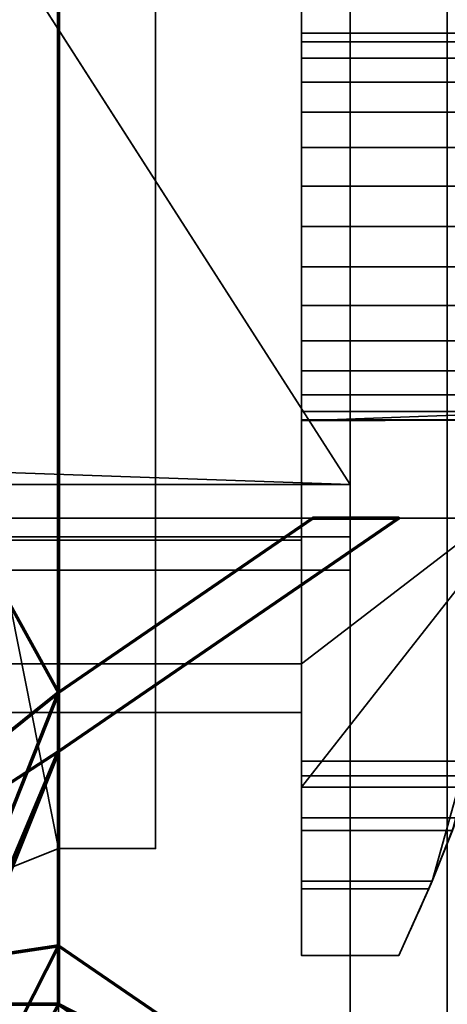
# Model space of a CAD drawing. Header units: millimetres. Extents: x -527 to 5177, y -116 to 161.
# Tile 524 of 656: x 1870.6 to 1875, y -14.3 to -4.17. Entities that reach past the tile are written whole.
import ezdxf

# ---------------------------------------------------------------- set-up
doc = ezdxf.new("R2010")
doc.units = ezdxf.units.MM
doc.layers.add('151', color=7, linetype='Continuous', true_color=0xffffff)

# ---------------------------------------------------------------- blocks, each defined once
blk = doc.blocks.new('UG_SURFACE_097')
at = {"layer": '151', "color": 35, "linetype": 'Continuous', "lineweight": 35}
for points in [[(1871, -12.7, 452), (1871, 2.3, 452), (1871, 11.7, 528.5), (1871, -21.5, 528.5)], [(1871, 11.7, 706), (1871, -21.5, 706), (1871, -12.7, 606), (1871, 2.3, 606)], [(1871, -12.7, 807), (1871, 2.3, 807), (1871, 11.7, 964), (1871, -21.5, 964)], [(1871, -12.7, 1122), (1871, 2.3, 1122), (1871, 11.7, 1278.5), (1871, -21.5, 1278.5)], [(1871, 11.7, 1536), (1871, -21.5, 1536), (1871, -12.7, 1436), (1871, 2.3, 1436)], [(1871, -12.7, 1637), (1871, 2.3, 1637), (1871, 11.7, 1661), (1871, -21.5, 1661)], [(1871, 2.3, 1), (1871, 11.7, 2), (1871, 11.7, 225.5), (1871, -21.5, 225.5)], [(1871, 2.3, 1685), (1871, -12.7, 1685), (1871, -21.5, 1661), (1871, 11.7, 1661)], [(1871, 2.3, 1636), (1871, -12.7, 1636), (1871, -21.5, 1536), (1871, 11.7, 1536)], [(1871, 2.3, 1435), (1871, -12.7, 1435), (1871, -21.5, 1278.5), (1871, 11.7, 1278.5)], [(1871, 2.3, 1121), (1871, -12.7, 1121), (1871, -21.5, 964), (1871, 11.7, 964)], [(1871, 2.3, 806), (1871, -12.7, 806), (1871, -21.5, 706), (1871, 11.7, 706)], [(1871, 2.3, 605), (1871, -12.7, 605), (1871, -21.5, 528.5), (1871, 11.7, 528.5)], [(1871, 2.3, 451), (1871, -12.7, 451), (1871, -21.5, 225.5), (1871, 11.7, 225.5)], [(1867, -14.3), (1867, 1.7), (1871, 9.7), (1871, 2.3)], [(1867, 7.5, 2017), (1871, -12.7, 2017), (1871, 2.3, 2017)], [(1871, -21.5, 2017), (1871, -12.7, 2017), (1867, 7.5, 2017), (1867, -22.8, 2017)], [(1867, -14.3), (1871, 2.3), (1871, -12.7)], [(1871, -12.7, 2017), (1872, -12.7, 2017), (1872, 2.3, 2017), (1871, 2.3, 2017)], [(1872, -12.7, 2016), (1871, -12.7, 2016), (1871, 2.3, 2016), (1872, 2.3, 2016)], [(1871, 2.3), (1872, 2.3), (1872, -12.7), (1871, -12.7)], [(1872, 2.3, 1), (1871, 2.3, 1), (1871, -12.7, 1), (1872, -12.7, 1)], [(1871, -21.5, 225.5), (1871, -12.7, 1), (1871, 2.3, 1)], [(1871, 2.3, 2016), (1871, -12.7, 2016), (1871, -12.7, 1686), (1871, 2.3, 1686)], [(1872, 2.3, 1122), (1871, 2.3, 1122), (1871, -12.7, 1122), (1872, -12.7, 1122)], [(1872, -12.7, 1121), (1871, -12.7, 1121), (1871, 2.3, 1121), (1872, 2.3, 1121)], [(1872, 2.3, 452), (1871, 2.3, 452), (1871, -12.7, 452), (1872, -12.7, 452)], [(1872, -12.7, 451), (1871, -12.7, 451), (1871, 2.3, 451), (1872, 2.3, 451)], [(1872, -12.7, 1685), (1871, -12.7, 1685), (1871, 2.3, 1685), (1872, 2.3, 1685)], [(1872, 2.3, 1686), (1871, 2.3, 1686), (1871, -12.7, 1686), (1872, -12.7, 1686)], [(1872, 2.3, 1637), (1871, 2.3, 1637), (1871, -12.7, 1637), (1872, -12.7, 1637)], [(1872, -12.7, 1636), (1871, -12.7, 1636), (1871, 2.3, 1636), (1872, 2.3, 1636)], [(1872, -12.7, 1435), (1871, -12.7, 1435), (1871, 2.3, 1435), (1872, 2.3, 1435)], [(1872, 2.3, 1436), (1871, 2.3, 1436), (1871, -12.7, 1436), (1872, -12.7, 1436)], [(1872, 2.3, 807), (1871, 2.3, 807), (1871, -12.7, 807), (1872, -12.7, 807)], [(1872, -12.7, 806), (1871, -12.7, 806), (1871, 2.3, 806), (1872, 2.3, 806)], [(1872, -12.7, 605), (1871, -12.7, 605), (1871, 2.3, 605), (1872, 2.3, 605)], [(1872, 2.3, 606), (1871, 2.3, 606), (1871, -12.7, 606), (1872, -12.7, 606)], [(1872, 2.3, 2016), (1872, 2.3, 2017), (1872, -12.7, 2017), (1872, -12.7, 2016)], [(1872, 2.3), (1872, 2.3, 1), (1872, -12.7, 1), (1872, -12.7)], [(1872, 2.3, 1121), (1872, 2.3, 1122), (1872, -12.7, 1122), (1872, -12.7, 1121)], [(1872, 2.3, 451), (1872, 2.3, 452), (1872, -12.7, 452), (1872, -12.7, 451)], [(1872, -12.7, 1686), (1872, -12.7, 1685), (1872, 2.3, 1685), (1872, 2.3, 1686)], [(1872, 2.3, 1636), (1872, 2.3, 1637), (1872, -12.7, 1637), (1872, -12.7, 1636)], [(1872, -12.7, 1436), (1872, -12.7, 1435), (1872, 2.3, 1435), (1872, 2.3, 1436)], [(1872, 2.3, 806), (1872, 2.3, 807), (1872, -12.7, 807), (1872, -12.7, 806)], [(1872, -12.7, 606), (1872, -12.7, 605), (1872, 2.3, 605), (1872, 2.3, 606)], [(1871, -12.7), (1871, -21.5), (1867, -14.3)], [(1872, -12.7, 2016), (1872, -12.7, 2017), (1871, -12.7, 2017), (1871, -12.7, 2016)], [(1872, -12.7), (1872, -12.7, 1), (1871, -12.7, 1), (1871, -12.7)], [(1871, -21.5, 528.5), (1871, -21.5, 225.5), (1871, -12.7, 451), (1871, -12.7, 452)], [(1871, -21.5, 706), (1871, -21.5, 528.5), (1871, -12.7, 605), (1871, -12.7, 606)], [(1871, -21.5, 964), (1871, -21.5, 706), (1871, -12.7, 806), (1871, -12.7, 807)], [(1871, -21.5, 1278.5), (1871, -21.5, 964), (1871, -12.7, 1121), (1871, -12.7, 1122)], [(1871, -21.5, 1536), (1871, -21.5, 1278.5), (1871, -12.7, 1435), (1871, -12.7, 1436)], [(1871, -21.5, 1661), (1871, -21.5, 1536), (1871, -12.7, 1636), (1871, -12.7, 1637)], [(1871, -21.5, 225.5), (1871, -21.5), (1871, -12.7), (1871, -12.7, 1)], [(1871, -21.5, 1661), (1871, -12.7, 1685), (1871, -12.7, 1686)], [(1871, -12.7, 1686), (1871, -12.7, 2016), (1871, -21.5, 1661)], [(1871, -12.7, 2016), (1871, -12.7, 2017), (1871, -21.5, 2017), (1871, -21.5, 1661)], [(1872, -12.7, 1121), (1872, -12.7, 1122), (1871, -12.7, 1122), (1871, -12.7, 1121)], [(1872, -12.7, 451), (1872, -12.7, 452), (1871, -12.7, 452), (1871, -12.7, 451)], [(1871, -12.7, 1686), (1871, -12.7, 1685), (1872, -12.7, 1685), (1872, -12.7, 1686)], [(1872, -12.7, 1636), (1872, -12.7, 1637), (1871, -12.7, 1637), (1871, -12.7, 1636)], [(1871, -12.7, 1436), (1871, -12.7, 1435), (1872, -12.7, 1435), (1872, -12.7, 1436)], [(1872, -12.7, 806), (1872, -12.7, 807), (1871, -12.7, 807), (1871, -12.7, 806)], [(1871, -12.7, 606), (1871, -12.7, 605), (1872, -12.7, 605), (1872, -12.7, 606)], [(1133, -22.8), (1133, -14.3), (1867, -14.3), (1871, -30.3)], [(1871, -21.5), (1871, -30.3), (1867, -14.3)]]:
    blk.add_3dface(points, dxfattribs=at)
blk = doc.blocks.new('UG_SURFACE_104')
at = {"layer": '151', "color": 254, "linetype": 'Continuous', "lineweight": 35}
for points in [[(1876.008, -8.875, 28), (1876.008, -3.725, 28), (1873.5, -0.532, 28), (1873.5, -12.068, 28)], [(1873.5, -12.068, 28), (1873.5, -0.532, 28), (1873.5, -1.3, 27), (1873.5, -11.3, 27)], [(1855.5, -11.3, 27), (1873.5, -11.3, 27), (1873.5, -1.3, 27), (1855.5, -1.3, 27)], [(1873.5, -10.8, 14), (1855.5, -10.8, 14), (1855.5, -1.8, 14), (1873.5, -1.8, 14)], [(1873.5, -1.8, 14), (1876.008, -3.725, 14), (1876.008, -8.875, 14), (1873.5, -10.8, 14)], [(1873.5, -4.568, 20.5), (1873.5, -4.311, 21.291), (1873.5, -4.398, 22.118), (1873.5, -6.3, 21.5)], [(1876.096, -4.398, 22.118), (1873.5, -4.398, 22.118), (1873.5, -4.311, 21.291), (1876.086, -4.311, 21.291)], [(1876.086, -4.311, 21.291), (1873.5, -4.311, 21.291), (1873.5, -4.568, 20.5), (1876.114, -4.568, 20.5)], [(1873.5, -4.398, 22.118), (1873.5, -4.814, 22.838), (1873.5, -5.487, 23.327), (1873.5, -6.3, 21.5)], [(1876.136, -4.814, 22.838), (1873.5, -4.814, 22.838), (1873.5, -4.398, 22.118), (1876.096, -4.398, 22.118)], [(1873.5, -5.884, 19.544), (1873.5, -5.124, 19.882), (1873.5, -4.568, 20.5), (1873.5, -6.3, 21.5)], [(1876.114, -4.568, 20.5), (1873.5, -4.568, 20.5), (1873.5, -5.124, 19.882), (1876.16, -5.124, 19.882)], [(1876.181, -5.487, 23.327), (1873.5, -5.487, 23.327), (1873.5, -4.814, 22.838), (1876.136, -4.814, 22.838)], [(1876.16, -5.124, 19.882), (1873.5, -5.124, 19.882), (1873.5, -5.884, 19.544), (1876.195, -5.884, 19.544)], [(1873.5, -5.487, 23.327), (1873.5, -6.3, 23.5), (1873.5, -7.113, 23.327), (1873.5, -6.3, 21.5)], [(1876.2, -6.3, 23.5), (1873.5, -6.3, 23.5), (1873.5, -5.487, 23.327), (1876.181, -5.487, 23.327)], [(1873.5, -7.476, 19.882), (1873.5, -6.716, 19.544), (1873.5, -5.884, 19.544), (1873.5, -6.3, 21.5)], [(1876.195, -5.884, 19.544), (1873.5, -5.884, 19.544), (1873.5, -6.716, 19.544), (1876.195, -6.716, 19.544)], [(1873.5, -6.3, 21.5), (1873.5, -8.289, 21.291), (1873.5, -8.032, 20.5), (1873.5, -7.476, 19.882)], [(1873.5, -7.113, 23.327), (1873.5, -7.786, 22.838), (1873.5, -8.202, 22.118), (1873.5, -6.3, 21.5)], [(1873.5, -8.202, 22.118), (1873.5, -8.3, 21.5), (1873.5, -8.289, 21.291), (1873.5, -6.3, 21.5)], [(1876.181, -7.113, 23.327), (1873.5, -7.113, 23.327), (1873.5, -6.3, 23.5), (1876.2, -6.3, 23.5)], [(1876.195, -6.716, 19.544), (1873.5, -6.716, 19.544), (1873.5, -7.476, 19.882), (1876.16, -7.476, 19.882)], [(1876.136, -7.786, 22.838), (1873.5, -7.786, 22.838), (1873.5, -7.113, 23.327), (1876.181, -7.113, 23.327)], [(1876.16, -7.476, 19.882), (1873.5, -7.476, 19.882), (1873.5, -8.032, 20.5), (1876.114, -8.032, 20.5)], [(1876.096, -8.202, 22.118), (1873.5, -8.202, 22.118), (1873.5, -7.786, 22.838), (1876.136, -7.786, 22.838)], [(1876.114, -8.032, 20.5), (1873.5, -8.032, 20.5), (1873.5, -8.289, 21.291), (1876.086, -8.289, 21.291)], [(1876.096, -8.202, 22.118), (1876.086, -8.289, 21.291), (1873.5, -8.3, 21.5)], [(1873.5, -8.3, 21.5), (1873.5, -8.202, 22.118), (1876.096, -8.202, 22.118)], [(1876.086, -8.289, 21.291), (1873.5, -8.289, 21.291), (1873.5, -8.3, 21.5)], [(1873.5, -12.068, 28), (1875.216, -12.068, 28), (1876.008, -8.875, 28)], [(1876.008, -8.875, 14), (1875.308, -11.8, 14), (1873.5, -11.8, 14), (1873.5, -10.8, 14)], [(1875.052, -12.514, 27.468), (1874.843, -13.035, 15.848), (1876.008, -8.875, 28)], [(1874.843, -13.035, 15.848), (1875.101, -12.386, 15.414), (1876.008, -8.875, 28)], [(1855.5, -10.8, 24), (1873.5, -10.8, 24), (1873.5, -9.528, 24), (1855.5, -9.528, 24)], [(1855.5, -9.528, 24), (1873.5, -9.528, 24), (1873.5, -9.528, 25), (1855.5, -9.528, 25)], [(1855.5, -9.528, 25), (1873.5, -9.528, 25), (1873.5, -11.3, 25), (1855.5, -11.3, 25)], [(1873.5, -11.3, 25), (1873.5, -9.528, 25), (1873.5, -9.528, 24), (1873.5, -10.8, 24)], [(1855.5, -10.8, 14), (1873.5, -10.8, 14), (1873.5, -10.8, 24), (1855.5, -10.8, 24)], [(1873.5, -11.3, 25), (1873.5, -10.8, 24), (1873.5, -13.8, 27)], [(1873.5, -10.8, 24), (1873.5, -10.8, 14), (1873.5, -11.952, 14.765), (1873.5, -12.386, 15.414)], [(1873.5, -10.8, 14), (1873.5, -11.8, 14), (1873.5, -11.952, 14.765)], [(1873.5, -12.386, 15.414), (1873.5, -13.035, 15.848), (1873.5, -10.8, 24)], [(1873.5, -13.035, 15.848), (1873.5, -13.8, 16), (1873.5, -13.8, 27), (1873.5, -10.8, 24)], [(1855.5, -11.3, 25), (1873.5, -11.3, 25), (1873.5, -11.3, 27), (1855.5, -11.3, 27)], [(1873.5, -11.3, 25), (1873.5, -13.8, 27), (1873.5, -13.116, 27.121)], [(1873.5, -13.116, 27.121), (1873.5, -12.514, 27.468), (1873.5, -11.3, 25)], [(1873.5, -12.514, 27.468), (1873.5, -12.068, 28), (1873.5, -11.3, 27), (1873.5, -11.3, 25)], [(1875.256, -11.952, 14.765), (1873.5, -11.952, 14.765), (1873.5, -11.8, 14), (1875.308, -11.8, 14)], [(1875.101, -12.386, 15.414), (1873.5, -12.386, 15.414), (1873.5, -11.952, 14.765), (1875.256, -11.952, 14.765)], [(1875.216, -12.068, 28), (1873.5, -12.068, 28), (1873.5, -12.514, 27.468), (1875.052, -12.514, 27.468)], [(1874.843, -13.035, 15.848), (1873.5, -13.035, 15.848), (1873.5, -12.386, 15.414), (1875.101, -12.386, 15.414)], [(1875.052, -12.514, 27.468), (1873.5, -12.514, 27.468), (1873.5, -13.116, 27.121), (1874.809, -13.116, 27.121)], [(1874.843, -13.035, 15.848), (1875.052, -12.514, 27.468), (1874.809, -13.116, 27.121)], [(1874.5, -13.8, 16), (1873.5, -13.8, 16), (1873.5, -13.035, 15.848), (1874.843, -13.035, 15.848)], [(1874.5, -13.8, 16), (1874.843, -13.035, 15.848), (1874.809, -13.116, 27.121)], [(1874.809, -13.116, 27.121), (1873.5, -13.116, 27.121), (1873.5, -13.8, 27), (1874.5, -13.8, 27)], [(1874.809, -13.116, 27.121), (1874.5, -13.8, 27), (1874.5, -13.8, 16)], [(1874.5, -13.8, 16), (1874.5, -13.8, 27), (1873.5, -13.8, 27), (1873.5, -13.8, 16)]]:
    blk.add_3dface(points, dxfattribs=at)
blk = doc.blocks.new('UG_SURFACE_109')
at = {"layer": '151', "color": 6, "linetype": 'Continuous', "lineweight": 35}
for points in [[(1129, -14.3, 30.5), (1871, -14.3, 30.5), (1871, 1.7, 30.5), (1129, 1.7, 30.5)], [(1129, 1.7), (1871, 1.7), (1871, -14.3), (1129, -14.3)], [(1871, -14.3, 30.5), (1871, -14.3), (1871, 1.7), (1871, 1.7, 30.5)], [(1129, -14.3), (1871, -14.3), (1871, -14.3, 30.5), (1129, -14.3, 30.5)]]:
    blk.add_3dface(points, dxfattribs=at)
blk = doc.blocks.new('UG_SURFACE_113')
at = {"layer": '151', "color": 18, "linetype": 'Continuous', "lineweight": 70}
for points in [[(1867.2, -4.2, 30.5), (1867.2, -2.7, 30.5), (1871, -2.7, 30.5), (1871, -11.094, 30.5)], [(1871, -11.094, 596), (1871, -2.7, 596), (1867.2, -2.7, 596), (1867.2, -4.2, 596)], [(1871, -11.094, 30.5), (1871, -2.7, 30.5), (1871, -2.7, 596), (1871, -11.094, 596)], [(1867, -14.3, 30.5), (1867, -4.2, 30.5), (1867.2, -4.2, 30.5), (1871, -11.094, 30.5)], [(1867.2, -4.2, 596), (1867, -4.2, 596), (1867, -21.2, 596), (1871, -11.094, 596)], [(1871, -11.094), (1873.616, -9.3), (1874.5, -9.3), (1871, -11.7)], [(1874.5, -9.3), (1874.5, -9.3, 596), (1871, -11.7, 596), (1871, -11.7, 30.5)], [(1871, -11.7, 30.5), (1871, -11.7), (1874.5, -9.3)], [(1873.616, -9.3), (1871, -11.094), (1871, -11.094, 30.5)], [(1871, -11.094, 30.5), (1871, -11.094, 596), (1873.616, -9.3, 596), (1873.616, -9.3)], [(1871, -11.7, 596), (1874.5, -9.3, 596), (1873.616, -9.3, 596), (1871, -11.094, 596)], [(1873.616, -9.3, 596), (1874.5, -9.3, 596), (1874.5, -9.3), (1873.616, -9.3)], [(1871, -11.094, 30.5), (1871, -11.7, 30.5), (1867, -14.3, 30.5)], [(1871, -11.7, 596), (1871, -11.094, 596), (1867, -21.2, 596)], [(1871, -11.094, 30.5), (1871, -11.094), (1871, -11.7), (1871, -11.7, 30.5)], [(1867, -14.3, 30.5), (1871, -11.7, 30.5), (1871, -13.7, 30.5)], [(1867, -21.2, 596), (1867.2, -21.2, 596), (1871, -13.7, 596), (1871, -11.7, 596)], [(1871, -13.7, 30.5), (1871, -11.7, 30.5), (1871, -11.7, 596), (1871, -13.7, 596)], [(1871, -13.7, 30.5), (1871, -14.3, 30.5), (1867, -14.3, 30.5)], [(1871, -14.306, 596), (1871, -13.7, 596), (1867.2, -21.2, 596)], [(1871, -13.7), (1871, -14.3), (1871, -14.3, 30.5), (1871, -13.7, 30.5)], [(1874.5, -16.1), (1871, -13.7), (1871, -13.7, 30.5)], [(1871, -13.7, 30.5), (1871, -13.7, 596), (1874.5, -16.1, 596), (1874.5, -16.1)], [(1871, -14.306, 596), (1873.616, -16.1, 596), (1874.5, -16.1, 596), (1871, -13.7, 596)], [(1871, -14.3), (1871, -13.7), (1874.5, -16.1)], [(1871, -14.3, 30.5), (1871, -14.3), (1867, -14.3), (1867, -14.3, 30.5)], [(1867, -14.3), (1871, -14.3), (1871, -14.306)], [(1871, -14.306), (1867.2, -21.2), (1867, -21.2), (1867, -14.3)], [(1874.5, -16.1), (1871, -14.306), (1871, -14.3)]]:
    blk.add_3dface(points, dxfattribs=at)
blk = doc.blocks.new('UG_SURFACE_114')
at = {"layer": '151', "color": 1, "linetype": 'Continuous', "lineweight": 35}
for points in [[(1867.2, -4.2), (1867.2, -2.7), (1871, -2.7), (1871, -11.094)], [(1871, -11.094, 596), (1871, -2.7, 596), (1867.2, -2.7, 596), (1867.2, -4.2, 596)], [(1871, -2.7, 596), (1871, -11.094, 596), (1871, -11.094), (1871, -2.7)], [(1871, -11.094), (1867, -21.2), (1867, -4.2), (1867.2, -4.2)], [(1867.2, -4.2, 596), (1867, -4.2, 596), (1867, -21.2, 596), (1871, -11.094, 596)], [(1874.5, -9.3, 596), (1871, -11.7, 596), (1871, -11.7), (1874.5, -9.3)], [(1871, -11.094), (1873.616, -9.3), (1874.5, -9.3), (1871, -11.7)], [(1871, -11.7, 596), (1874.5, -9.3, 596), (1873.616, -9.3, 596), (1871, -11.094, 596)], [(1871, -11.094, 596), (1873.616, -9.3, 596), (1873.616, -9.3), (1871, -11.094)], [(1873.616, -9.3, 596), (1874.5, -9.3, 596), (1874.5, -9.3), (1873.616, -9.3)], [(1871, -11.7), (1867.2, -21.2), (1867, -21.2), (1871, -11.094)], [(1871, -11.7, 596), (1871, -11.094, 596), (1867, -21.2, 596)], [(1867, -21.2, 596), (1867.2, -21.2, 596), (1871, -13.7, 596), (1871, -11.7, 596)], [(1867.2, -21.2), (1871, -11.7), (1871, -13.7)], [(1871, -11.7, 596), (1871, -13.7, 596), (1871, -13.7), (1871, -11.7)], [(1867.2, -21.2), (1871, -13.7), (1871, -14.306)], [(1871, -14.306, 596), (1871, -13.7, 596), (1867.2, -21.2, 596)], [(1871, -13.7, 596), (1874.5, -16.1, 596), (1874.5, -16.1), (1871, -13.7)], [(1871, -13.7), (1874.5, -16.1), (1873.616, -16.1), (1871, -14.306)], [(1871, -14.306, 596), (1873.616, -16.1, 596), (1874.5, -16.1, 596), (1871, -13.7, 596)]]:
    blk.add_3dface(points, dxfattribs=at)
blk = doc.blocks.new('UG_SURFACE_115')
at = {"layer": '151', "color": 18, "linetype": 'Continuous', "lineweight": 35}
for points in [[(1871, -11.094, 1646), (1871, -2.7, 1646), (1867.2, -2.7, 1646), (1867.2, -4.2, 1646)], [(1867.2, -4.2, 596), (1867.2, -2.7, 596), (1871, -2.7, 596), (1871, -11.094, 596)], [(1871, -2.7, 596), (1871, -2.7, 1646), (1871, -11.094, 1646), (1871, -11.094, 596)], [(1867.2, -4.2, 1646), (1867, -4.2, 1646), (1867, -21.2, 1646), (1871, -11.094, 1646)], [(1871, -11.094, 596), (1867, -21.2, 596), (1867, -4.2, 596), (1867.2, -4.2, 596)], [(1871, -11.094, 596), (1871, -11.094, 1646), (1873.616, -9.3, 1646), (1873.616, -9.3, 596)], [(1874.5, -9.3, 596), (1874.5, -9.3, 1646), (1871, -11.7, 1646), (1871, -11.7, 596)], [(1871, -11.7, 1646), (1874.5, -9.3, 1646), (1873.616, -9.3, 1646), (1871, -11.094, 1646)], [(1871, -11.094, 596), (1873.616, -9.3, 596), (1874.5, -9.3, 596), (1871, -11.7, 596)], [(1873.616, -9.3, 596), (1873.616, -9.3, 1646), (1874.5, -9.3, 1646), (1874.5, -9.3, 596)], [(1871, -11.7, 1646), (1871, -11.094, 1646), (1867, -21.2, 1646)], [(1871, -11.7, 596), (1867.2, -21.2, 596), (1867, -21.2, 596), (1871, -11.094, 596)], [(1867, -21.2, 1646), (1867.2, -21.2, 1646), (1871, -13.7, 1646), (1871, -11.7, 1646)], [(1867.2, -21.2, 596), (1871, -11.7, 596), (1871, -13.7, 596)], [(1871, -11.7, 596), (1871, -11.7, 1646), (1871, -13.7, 1646), (1871, -13.7, 596)], [(1871, -14.306, 1646), (1871, -13.7, 1646), (1867.2, -21.2, 1646)], [(1867.2, -21.2, 596), (1871, -13.7, 596), (1871, -14.306, 596)], [(1871, -13.7, 596), (1871, -13.7, 1646), (1874.5, -16.1, 1646), (1874.5, -16.1, 596)], [(1871, -14.306, 1646), (1873.616, -16.1, 1646), (1874.5, -16.1, 1646), (1871, -13.7, 1646)], [(1871, -13.7, 596), (1874.5, -16.1, 596), (1873.616, -16.1, 596), (1871, -14.306, 596)]]:
    blk.add_3dface(points, dxfattribs=at)
blk = doc.blocks.new('UG_SURFACE_116')
at = {"layer": '151', "color": 18, "linetype": 'Continuous', "lineweight": 70}
for points in [[(1871, -11.094, 2017), (1871, -2.7, 2017), (1867.2, -2.7, 2017), (1867.2, -4.2, 2017)], [(1867.2, -4.2, 1646), (1867.2, -2.7, 1646), (1871, -2.7, 1646), (1871, -11.094, 1646)], [(1871, -11.094, 1646), (1871, -2.7, 1646), (1871, -2.7, 2017), (1871, -11.094, 2017)], [(1867.2, -4.2, 2017), (1867, -4.2, 2017), (1867, -21.2, 2017), (1871, -11.094, 2017)], [(1871, -11.094, 1646), (1867, -21.2, 1646), (1867, -4.2, 1646), (1867.2, -4.2, 1646)], [(1873.616, -9.3, 1646), (1871, -11.094, 1646), (1871, -11.094, 2017), (1873.616, -9.3, 2017)], [(1871, -11.7, 1646), (1874.5, -9.3, 1646), (1874.5, -9.3, 2017), (1871, -11.7, 2017)], [(1871, -11.7, 2017), (1874.5, -9.3, 2017), (1873.616, -9.3, 2017), (1871, -11.094, 2017)], [(1871, -11.094, 1646), (1873.616, -9.3, 1646), (1874.5, -9.3, 1646), (1871, -11.7, 1646)], [(1874.5, -9.3, 1646), (1873.616, -9.3, 1646), (1873.616, -9.3, 2017), (1874.5, -9.3, 2017)], [(1871, -11.7, 2017), (1871, -11.094, 2017), (1867, -21.2, 2017)], [(1871, -11.7, 1646), (1867.2, -21.2, 1646), (1867, -21.2, 1646), (1871, -11.094, 1646)], [(1867, -21.2, 2017), (1867.2, -21.2, 2017), (1871, -13.7, 2017), (1871, -11.7, 2017)], [(1867.2, -21.2, 1646), (1871, -11.7, 1646), (1871, -13.7, 1646)], [(1871, -13.7, 1646), (1871, -11.7, 1646), (1871, -11.7, 2017), (1871, -13.7, 2017)], [(1871, -14.306, 2017), (1871, -13.7, 2017), (1867.2, -21.2, 2017)], [(1867.2, -21.2, 1646), (1871, -13.7, 1646), (1871, -14.306, 1646)], [(1874.5, -16.1, 1646), (1871, -13.7, 1646), (1871, -13.7, 2017), (1874.5, -16.1, 2017)], [(1871, -14.306, 2017), (1873.616, -16.1, 2017), (1874.5, -16.1, 2017), (1871, -13.7, 2017)], [(1871, -13.7, 1646), (1874.5, -16.1, 1646), (1873.616, -16.1, 1646), (1871, -14.306, 1646)]]:
    blk.add_3dface(points, dxfattribs=at)
blk = doc.blocks.new('UG_SURFACE_119')
at = {"layer": '151', "color": 252, "linetype": 'Continuous', "lineweight": 35}
for points in [[(1820.5, 28.8, 2021.75), (1820.5, 26.8, 2021.75), (1876.5, -26.22, 2021.75), (1876.5, 74.62, 2021.75)], [(1875, 74.62, 2020.25), (1875, -26.22, 2020.25), (1820.5, 26.8, 2020.25), (1820.5, 28.8, 2020.25)], [(1123.5, -26.22, 2021.75), (1876.5, -26.22, 2021.75), (1253.5, 26.8, 2021.75), (1241.5, 26.8, 2021.75)], [(1875, -26.22, 2020.25), (1125, -26.22, 2020.25), (1808.5, 26.8, 2020.25), (1820.5, 26.8, 2020.25)], [(1409.833, 26.8, 2021.75), (1253.5, 26.8, 2021.75), (1876.5, -26.22, 2021.75)], [(1876.5, -26.22, 2021.75), (1421.833, 26.8, 2021.75), (1409.833, 26.8, 2021.75)], [(1640.167, 26.8, 2021.75), (1421.833, 26.8, 2021.75), (1876.5, -26.22, 2021.75)], [(1876.5, -26.22, 2021.75), (1652.167, 26.8, 2021.75), (1640.167, 26.8, 2021.75)], [(1808.5, 26.8, 2021.75), (1652.167, 26.8, 2021.75), (1876.5, -26.22, 2021.75)], [(1876.5, -26.22, 2021.75), (1820.5, 26.8, 2021.75), (1808.5, 26.8, 2021.75)], [(1070, -9.3, 2075.25), (1930, -9.3, 2075.25), (1928.5, -9.3, 2073.75), (1071.5, -9.3, 2073.75)], [(1070, -9.3, 2075.25), (1070, -26.22, 2075.25), (1930, -26.22, 2075.25), (1930, -9.3, 2075.25)], [(1071.5, -9.3, 2073.75), (1928.5, -9.3, 2073.75), (1928.5, -26.22, 2073.75), (1071.5, -26.22, 2073.75)]]:
    blk.add_3dface(points, dxfattribs=at)
blk = doc.blocks.new('UG_SURFACE_149')
at = {"layer": '151', "color": 252, "linetype": 'Continuous', "lineweight": 35}
for points in [[(1142, 16.014, -6.75), (1126, 16.014, -6.75), (1126, -8.953, -6.75), (1874, -8.953, -6.75)], [(1858, 16.014, -7.75), (1874, 16.014, -7.75), (1874, -8.953, -7.75), (1126, -8.953, -7.75)], [(1858, 16.014, -6.75), (1142, 16.014, -6.75), (1874, -8.953, -6.75)], [(1874, -8.953, -6.75), (1874, 16.014, -6.75), (1858, 16.014, -6.75)], [(1874, -8.953, -7.75), (1874, 16.014, -7.75), (1874, 16.014, -6.75), (1874, -8.953, -6.75)], [(1126, -9.835, -6.906), (1874, -9.835, -6.906), (1874, -8.953, -6.75), (1126, -8.953, -6.75)], [(1126, -8.953, -7.75), (1874, -8.953, -7.75), (1874, -9.493, -7.845), (1126, -9.493, -7.845)], [(1874, -8.953, -6.75), (1874, -9.835, -6.906), (1874, -9.493, -7.845), (1874, -8.953, -7.75)], [(1126, -9.493, -7.845), (1874, -9.493, -7.845), (1874, -15.644, -10.084), (1126, -15.644, -10.084)], [(1874, -9.835, -6.906), (1874, -15.986, -9.144), (1874, -15.644, -10.084), (1874, -9.493, -7.845)], [(1126, -15.986, -9.144), (1874, -15.986, -9.144), (1874, -9.835, -6.906), (1126, -9.835, -6.906)]]:
    blk.add_3dface(points, dxfattribs=at)
blk = doc.blocks.new('UG_SURFACE_186')
at = {"layer": '151', "color": 252, "linetype": 'Continuous', "lineweight": 35}
for points in [[(2077, -9.3, 2212.25), (2077, 142.4, 2212.25), (923, 142.4, 2212.25), (923, -9.3, 2212.25)], [(1073, -9.3, 2062.25), (1073, 142.4, 2062.25), (1927, 142.4, 2062.25), (1927, -9.3, 2062.25)], [(2077, -9.3, 2212.25), (923, -9.3, 2212.25), (1073, -9.3, 2062.25), (1927, -9.3, 2062.25)]]:
    blk.add_3dface(points, dxfattribs=at)

msp = doc.modelspace()

# ---------------------------------------------------------------- linework, layer by layer
at = {"layer": '151', "color": 251, "linetype": 'Continuous', "lineweight": -3, "true_color": 0x636466}
for p, q in [((1875, -26.22, 2020.25), (1875, 74.62, 2020.25)), ((1874, -8.953, -7.75), (1874, 16.014, -7.75)), ((1874, -8.953, -6.75), (1874, 16.014, -6.75)), ((1871, 2.3, 2016), (1871, -12.7, 2016)), ((1871, -12.7, 606), (1871, 2.3, 606)), ((1871, 2.3, 1435), (1871, -12.7, 1435)), ((1871, 2.3, 1686), (1871, -12.7, 1686)), ((1871, 2.3, 1685), (1871, -12.7, 1685)), ((1871, 2.3, 806), (1871, -12.7, 806)), ((1871, 2.3, 807), (1871, -12.7, 807)), ((1871, -12.7, 1636), (1871, 2.3, 1636)), ((1871, 2.3, 1121), (1871, -12.7, 1121)), ((1871, -12.7, 452), (1871, 2.3, 452)), ((1871, -12.7, 1637), (1871, 2.3, 1637)), ((1871, 2.3, 1), (1871, -12.7, 1)), ((1871, -12.7, 605), (1871, 2.3, 605)), ((1871, 2.3, 1122), (1871, -12.7, 1122)), ((1871, -12.7, 451), (1871, 2.3, 451)), ((1871, 2.3, 1436), (1871, -12.7, 1436)), ((1872, 2.3, 452), (1872, -12.7, 452)), ((1872, -12.7, 806), (1872, 2.3, 806)), ((1872, -12.7, 1122), (1872, 2.3, 1122)), ((1872, 2.3, 1637), (1872, -12.7, 1637)), ((1872, -12.7, 1), (1872, 2.3, 1)), ((1872, 2.3, 606), (1872, -12.7, 606)), ((1872, 2.3, 605), (1872, -12.7, 605)), ((1872, -12.7, 1685), (1872, 2.3, 1685)), ((1872, -12.7, 2016), (1872, 2.3, 2016)), ((1872, -12.7, 1121), (1872, 2.3, 1121)), ((1872, -12.7, 807), (1872, 2.3, 807)), ((1872, 2.3, 1636), (1872, -12.7, 1636)), ((1872, 2.3, 451), (1872, -12.7, 451)), ((1872, -12.7, 1436), (1872, 2.3, 1436)), ((1872, -12.7, 1435), (1872, 2.3, 1435)), ((1872, -12.7, 1686), (1872, 2.3, 1686)), ((1872, -12.7), (1872, 2.3)), ((1872, -12.7, 2017), (1872, 2.3, 2017)), ((1871, -14.3, 30.5), (1871, 1.7, 30.5)), ((1871, 1.7), (1871, -14.3)), ((1873.5, -0.532, 28), (1873.5, -12.068, 28)), ((1873.5, -1.3, 27), (1873.5, -11.3, 27)), ((1871, -11.094), (1871, -2.7)), ((1871, -11.094, 1646), (1871, -2.7, 1646)), ((1871, -2.7, 596), (1871, -11.094, 596)), ((1871, -11.094, 1646), (1871, -2.7, 1646)), ((1871, -11.094, 596), (1871, -2.7, 596)), ((1871, -11.094, 2017), (1871, -2.7, 2017)), ((1871, -11.094, 30.5), (1871, -2.7, 30.5)), ((1871, -11.094, 596), (1871, -2.7, 596)), ((1874, -8.953, -6.75), (1126, -8.953, -6.75)), ((1874, -8.953, -7.75), (1126, -8.953, -7.75)), ((923, -9.3, 2212.25), (2077, -9.3, 2212.25)), ((1930, -9.3, 2075.25), (1070, -9.3, 2075.25)), ((1928.5, -9.3, 2073.75), (1071.5, -9.3, 2073.75)), ((1927, -9.3, 2062.25), (1073, -9.3, 2062.25)), ((1874.5, -9.3, 596), (1871, -11.7, 596)), ((1873.616, -9.3, 2017), (1871, -11.094, 2017)), ((1871, -11.7, 1646), (1874.5, -9.3, 1646)), ((1873.616, -9.3), (1871, -11.094)), ((1871, -11.7), (1874.5, -9.3)), ((1873.616, -9.3, 1646), (1871, -11.094, 1646)), ((1874.5, -9.3, 1646), (1871, -11.7, 1646)), ((1871, -11.7, 596), (1874.5, -9.3, 596)), ((1873.616, -9.3, 596), (1871, -11.094, 596)), ((1873.616, -9.3), (1871, -11.094)), ((1871, -11.7, 2017), (1874.5, -9.3, 2017)), ((1873.616, -9.3, 1646), (1871, -11.094, 1646)), ((1871, -11.094, 596), (1873.616, -9.3, 596)), ((1874.5, -9.3, 596), (1871, -11.7, 596)), ((1871, -11.7), (1874.5, -9.3)), ((1871, -11.094, 596), (1873.616, -9.3, 596)), ((1873.616, -9.3, 596), (1874.5, -9.3, 596)), ((1874.5, -9.3, 2017), (1873.616, -9.3, 2017)), ((1874.5, -9.3, 1646), (1873.616, -9.3, 1646)), ((1873.616, -9.3, 596), (1873.616, -9.3)), ((1874.5, -9.3, 596), (1873.616, -9.3, 596)), ((1873.616, -9.3, 2017), (1873.616, -9.3, 1646)), ((1874.5, -9.3), (1873.616, -9.3)), ((1874.5, -9.3), (1873.616, -9.3)), ((1873.616, -9.3, 596), (1874.5, -9.3, 596)), ((1873.616, -9.3, 596), (1873.616, -9.3)), ((1874.5, -9.3, 1646), (1873.616, -9.3, 1646)), ((1873.616, -9.3, 1646), (1873.616, -9.3, 596)), ((1874.5, -9.3, 1646), (1874.5, -9.3, 596)), ((1874.5, -9.3, 2017), (1874.5, -9.3, 1646)), ((1874.5, -9.3, 596), (1874.5, -9.3)), ((1874.5, -9.3, 596), (1874.5, -9.3)), ((1874, -9.493, -7.845), (1126, -9.493, -7.845)), ((1874, -15.644, -10.084), (1874, -9.493, -7.845)), ((1873.5, -9.528, 25), (1855.5, -9.528, 25)), ((1873.5, -9.528, 24), (1855.5, -9.528, 24)), ((1873.5, -11.3, 25), (1873.5, -9.528, 25)), ((1873.5, -9.528, 25), (1873.5, -9.528, 24)), ((1873.5, -9.528, 24), (1873.5, -10.8, 24)), ((1874, -9.835, -6.906), (1126, -9.835, -6.906)), ((1874, -15.986, -9.144), (1874, -9.835, -6.906)), ((1873.5, -10.8, 14), (1855.5, -10.8, 14)), ((1873.5, -10.8, 24), (1855.5, -10.8, 24)), ((1873.5, -10.8, 24), (1873.5, -10.8, 14)), ((1873.5, -11.8, 14), (1873.5, -10.8, 14)), ((1871, -11.094, 596), (1871, -11.094)), ((1871, -11.094, 596), (1871, -11.094, 30.5)), ((1871, -11.094, 2017), (1871, -11.094, 1646)), ((1871, -11.094, 1646), (1871, -11.094, 596)), ((1871, -11.094, 30.5), (1871, -11.094)), ((1871, -11.094), (1871, -11.7)), ((1871, -11.094, 30.5), (1871, -11.7, 30.5)), ((1873.5, -11.3, 27), (1855.5, -11.3, 27)), ((1873.5, -11.3, 25), (1855.5, -11.3, 25)), ((1873.5, -11.3, 27), (1873.5, -11.3, 25)), ((1871, -11.7, 30.5), (1871, -11.7)), ((1871, -11.7, 596), (1871, -11.7, 30.5)), ((1871, -11.7, 596), (1871, -13.7, 596)), ((1871, -11.7, 1646), (1871, -13.7, 1646)), ((1871, -13.7, 2017), (1871, -11.7, 2017)), ((1871, -13.7, 30.5), (1871, -11.7, 30.5)), ((1871, -11.7, 2017), (1871, -11.7, 1646)), ((1871, -11.7, 596), (1871, -11.7)), ((1871, -13.7, 596), (1871, -11.7, 596)), ((1871, -13.7, 1646), (1871, -11.7, 1646)), ((1871, -11.7, 596), (1871, -13.7, 596)), ((1871, -11.7, 1646), (1871, -11.7, 596)), ((1871, -13.7), (1871, -11.7)), ((1875.308, -11.8, 14), (1873.5, -11.8, 14)), ((1875.216, -12.068, 28), (1873.5, -12.068, 28)), ((1872, -12.7, 1637), (1871, -12.7, 1637)), ((1871, -12.7, 1), (1872, -12.7, 1)), ((1872, -12.7, 605), (1871, -12.7, 605)), ((1871, -12.7, 1122), (1872, -12.7, 1122)), ((1871, -12.7, 2016), (1872, -12.7, 2016)), ((1871, -12.7, 1436), (1872, -12.7, 1436)), ((1871, -12.7, 1685), (1872, -12.7, 1685)), ((1872, -12.7, 1636), (1871, -12.7, 1636)), ((1872, -12.7, 451), (1871, -12.7, 451)), ((1872, -12.7, 606), (1871, -12.7, 606)), ((1871, -12.7, 1435), (1872, -12.7, 1435)), ((1871, -12.7, 1686), (1872, -12.7, 1686)), ((1871, -12.7, 807), (1872, -12.7, 807)), ((1871, -12.7, 806), (1872, -12.7, 806)), ((1871, -12.7, 2017), (1871, -30.3, 2017)), ((1872, -12.7, 452), (1871, -12.7, 452)), ((1871, -12.7, 1121), (1872, -12.7, 1121)), ((1871, -12.7), (1871, -12.7, 1)), ((1871, -12.7, 605), (1871, -12.7, 606)), ((1871, -12.7, 1122), (1871, -12.7, 1121)), ((1871, -12.7, 1637), (1871, -12.7, 1636)), ((1871, -30.3), (1871, -12.7)), ((1871, -12.7, 2017), (1872, -12.7, 2017)), ((1871, -12.7), (1872, -12.7)), ((1871, -12.7, 1435), (1871, -12.7, 1436)), ((1871, -12.7, 2017), (1871, -12.7, 2016)), ((1871, -12.7, 1685), (1871, -12.7, 1686)), ((1871, -12.7, 452), (1871, -12.7, 451)), ((1871, -12.7, 807), (1871, -12.7, 806)), ((1872, -12.7, 807), (1872, -12.7, 806)), ((1872, -12.7, 1122), (1872, -12.7, 1121)), ((1872, -12.7, 1685), (1872, -12.7, 1686)), ((1872, -12.7), (1872, -12.7, 1)), ((1872, -12.7, 605), (1872, -12.7, 606)), ((1872, -12.7, 1435), (1872, -12.7, 1436)), ((1872, -12.7, 2017), (1872, -12.7, 2016)), ((1872, -12.7, 1637), (1872, -12.7, 1636)), ((1872, -12.7, 452), (1872, -12.7, 451)), ((1871, -13.7, 596), (1871, -13.7)), ((1874.5, -16.1), (1871, -13.7)), ((1874.5, -16.1), (1871, -13.7)), ((1871, -13.7, 596), (1874.5, -16.1, 596)), ((1871, -13.7, 1646), (1874.5, -16.1, 1646)), ((1871, -13.7, 596), (1871, -13.7, 30.5)), ((1874.5, -16.1, 596), (1871, -13.7, 596)), ((1871, -13.7, 596), (1874.5, -16.1, 596)), ((1871, -13.7, 1646), (1874.5, -16.1, 1646)), ((1871, -13.7, 1646), (1871, -13.7, 596)), ((1871, -13.7, 30.5), (1871, -13.7)), ((1874.5, -16.1, 2017), (1871, -13.7, 2017)), ((1871, -13.7, 2017), (1871, -13.7, 1646)), ((1871, -13.7), (1871, -14.3)), ((1871, -13.7, 30.5), (1871, -14.3, 30.5)), ((1873.5, -13.8, 27), (1873.5, -13.8, 16)), ((1874.5, -13.8, 16), (1873.5, -13.8, 16)), ((1874.5, -13.8, 27), (1873.5, -13.8, 27)), ((1874.5, -13.8, 16), (1874.5, -13.8, 27)), ((1871, -14.3), (1129, -14.3)), ((1871, -14.3, 30.5), (1129, -14.3, 30.5)), ((1871, -14.3), (1867, -14.3)), ((1867, -14.3, 30.5), (1871, -14.3, 30.5)), ((1871, -14.3), (1871, -14.3, 30.5)), ((1871, -14.3, 30.5), (1871, -14.3))]:
    msp.add_line(p, q, dxfattribs=at)
at = {"layer": '151', "color": 251, "linetype": 'Continuous', "lineweight": -3, "true_color": 0x636466, "extrusion": (1, 0, 0)}
msp.add_circle((-6.3, 21.5, 1873.5), 2, dxfattribs=at)
at = {"layer": '151', "color": 251, "linetype": 'Continuous', "lineweight": -3, "true_color": 0x636466, "extrusion": (-1, 0, 0)}
for centre, radius, start, end in [((8.953, -9.33, -1874), 1.58, 70, 90), ((8.953, -9.33, -1874), 2.58, 70, 90), ((13.8, 14, -1873.5), 2, 90, 180), ((13.8, 29, -1873.5), 2, 210, 270)]:
    msp.add_arc(centre, radius, start, end, dxfattribs=at)
at = {"layer": '151', "color": 251, "linetype": 'Continuous', "lineweight": -3, "true_color": 0x636466}
msp.add_open_spline([(1874.5, -13.8, 16), (1874.737, -13.304, 16), (1874.944, -12.802, 15.812), (1875.232, -12.037, 15.083), (1875.308, -11.8, 14.551), (1875.308, -11.8, 14)], degree=3, knots=[0, 0, 0, 0, 0.5, 0.5, 1, 1, 1, 1], dxfattribs=at)
msp.add_open_spline([(1875.216, -12.068, 28), (1875.087, -12.436, 27.363), (1874.822, -13.127, 27), (1874.5, -13.8, 27)], degree=3, dxfattribs=at)

# ---------------------------------------------------------------- block references
for name in ['UG_SURFACE_186', 'UG_SURFACE_119', 'UG_SURFACE_097', 'UG_SURFACE_149', 'UG_SURFACE_109', 'UG_SURFACE_104', 'UG_SURFACE_113', 'UG_SURFACE_114', 'UG_SURFACE_115', 'UG_SURFACE_116']:
    msp.add_blockref(name, (0, 0), dxfattribs=at)

doc.saveas('drawing.dxf')
